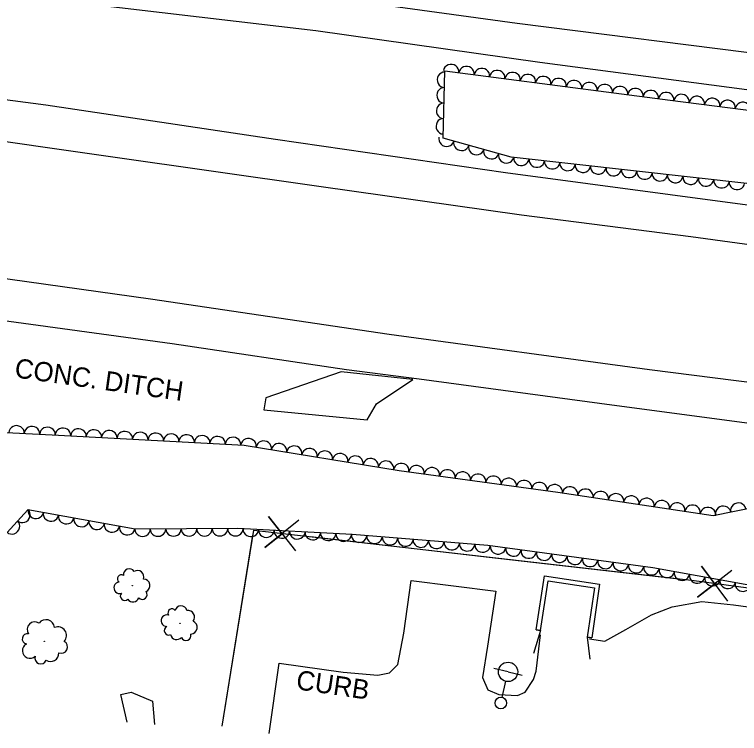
# Model space of a CAD drawing. Extents: x 1722896 to 1754269, y 648279 to 666297.
# Drawn here: x 1744583.5 to 1744770.7, y 651695.4 to 651881 of the extents above; entities that cross this region are included whole.
import ezdxf

# ---------------------------------------------------------------- set-up
doc = ezdxf.new("R2010")
doc.units = 0
for name, color, linetype in [('DESIGN - CENTERLINE - Proposed', 7, 'Continuous'), ('DESIGN - CENTERLINE - Proposed Text', 7, 'Continuous'), ('DESIGN - SCRATCH - User 1', 7, 'Continuous'), ('SURVEY - CENTERLINE - Preliminary Text', 7, 'Continuous'), ('SURVEY - CONTOURS - Intermediate with optional Text', 7, 'Continuous'), ('SURVEY - DTM - Breaklines', 7, 'Continuous'), ('SURVEY - VEGETATION - Features with Text', 7, 'Continuous')]:
    doc.layers.add(name, color=color, linetype=linetype)

msp = doc.modelspace()

# ---------------------------------------------------------------- linework, layer by layer
at = {"layer": 'DESIGN - CENTERLINE - Proposed'}
msp.add_lwpolyline([(1744667.85, 651788.77), (1744648.43, 651782.05), (1744647.89, 651778.94), (1744674.54, 651776.37), (1744676.94, 651780.49), (1744686.38, 651786.79), (1744667.85, 651788.77)], dxfattribs=at)
at = {"layer": 'DESIGN - CENTERLINE - Proposed Text'}
for points in [[(1744656.93, 651750.48), (1744648.17, 651743.43), (1744652.6, 651746.95), (1744649.08, 651751.38), (1744656.02, 651742.53)], [(1744637.11, 651697.24), (1744645.26, 651747.89), (1744759.04, 651734.85), (1744806.71, 651728.42), (1744857.27, 651723.1), (1744865.82, 651733.13)], [(1744637.11, 651697.24), (1744645.05, 651746.61)], [(1744659.96, 651746.21), (1744706.06, 651740.92)], [(1744706.06, 651740.92), (1744755.74, 651735.23)], [(1744768.75, 651737.48), (1744759.85, 651730.6), (1744764.35, 651734.03), (1744760.92, 651738.53), (1744767.68, 651729.55)], [(1744718.19, 651722.15), (1744720.39, 651736.09), (1744734.57, 651733.94), (1744732.56, 651720.07)], [(1744719.33, 651721.97), (1744721.35, 651734.78), (1744733.27, 651732.97), (1744731.42, 651720.24)], [(1744719.33, 651721.97), (1744717.54, 651716.03)], [(1744719.33, 651721.97), (1744718.19, 651722.15), (1744719.33, 651721.97)], [(1744732.56, 651720.07), (1744731.42, 651720.24), (1744732.56, 651720.07)], [(1744731.42, 651720.24), (1744732.09, 651714.52)]]:
    msp.add_lwpolyline(points, dxfattribs=at)
at = {"layer": 'SURVEY - CENTERLINE - Preliminary Text'}
for points in [[(1744428.61, 651917.82), (1744494.53, 651908.99), (1744571.23, 651898.17), (1744636.58, 651889.4), (1744713.29, 651878.82), (1744780.05, 651870.32), (1744831.53, 651864.7), (1744902.34, 651857.13), (1744965.06, 651851.45), (1745024.16, 651847.27), (1745077.03, 651845.29), (1745138.58, 651844.83), (1745202.53, 651846.9), (1745265.56, 651851.03), (1745296.15, 651853.76), (1745332.46, 651857.97)], [(1744430.57, 651906.99), (1744477.51, 651900.82), (1744531.64, 651893.32), (1744601, 651883.98), (1744661.3, 651876.86), (1744719.2, 651868.7), (1744777.16, 651861.06), (1744827.35, 651855.39), (1744883.63, 651848.94), (1744942.37, 651842.93), (1744996.72, 651837.63), (1745042.89, 651836.42), (1745092.68, 651834.86), (1745144.19, 651834.83), (1745186.66, 651835.99), (1745231.85, 651838.46), (1745285.51, 651842.63), (1745300.12, 651844.27), (1745336.22, 651848.26)], [(1745347.5, 651819.12), (1745291.21, 651812.48), (1745231.41, 651807.57), (1745178.32, 651805.45), (1745127.98, 651804.47), (1745072.33, 651805.38), (1745008.11, 651807.97), (1744953.38, 651811.68), (1744896.02, 651817.16), (1744839.01, 651824.12), (1744774.09, 651831.65), (1744710.26, 651840.13), (1744650.92, 651848.72), (1744591.58, 651857.64), (1744536.37, 651864.87), (1744437.42, 651879.02)], [(1744441.02, 651868.02), (1744478.25, 651862.75), (1744524.47, 651856.41), (1744567.89, 651850.11), (1744608.26, 651844.32), (1744662.09, 651836.72), (1744714.39, 651829.29), (1744758.19, 651823.69), (1744807.95, 651816.9), (1744864.48, 651810.52), (1744926.07, 651804.1), (1744974.91, 651799.84), (1745051.45, 651795.69), (1745122.8, 651794.13), (1745195.88, 651795.61), (1745241.8, 651797.98), (1745286.49, 651801.25), (1745315.24, 651804.21), (1745351.44, 651808.97)], [(1744450.41, 651831.06), (1744490.07, 651825.34), (1744563.81, 651815.3), (1744618.61, 651807.63), (1744680.27, 651798.45), (1744747.48, 651789.33), (1744809.24, 651781.48), (1744875.34, 651773.68), (1744932.22, 651768.02), (1744978.1, 651764.26), (1745041.29, 651760.63), (1745101.87, 651758.39), (1745180.47, 651756.26), (1745250.47, 651755.57), (1745333.61, 651758.56), (1745369.84, 651761.47)], [(1744453.33, 651819.97), (1744484.12, 651815.71), (1744526.26, 651809.18), (1744567.47, 651803.81), (1744624.16, 651796.04), (1744669.2, 651789.36), (1744687.96, 651786.97), (1744734.57, 651780.62), (1744784.23, 651774.01), (1744840.42, 651767.37), (1744897.81, 651760.45), (1744950.79, 651754.89), (1744996.22, 651752.47), (1745040.04, 651750.12), (1745075.43, 651748.58), (1745118.44, 651747.36), (1745176.7, 651746.24), (1745235.13, 651745.71), (1745284, 651746.68), (1745333.37, 651748.53), (1745373.66, 651751.61)], [(1744649.27, 651695.36), (1744651.84, 651713.5), (1744668.38, 651711.2), (1744677.34, 651710.44), (1744680.33, 651711.02), (1744682.53, 651713.2), (1744684.01, 651721.3), (1744685.94, 651734.83), (1744707.83, 651732.12), (1744705.65, 651717.91), (1744704.34, 651709.8), (1744705.7, 651706.64), (1744708.59, 651705.39), (1744713.38, 651705.2), (1744715.37, 651706.05), (1744717.49, 651709.34), (1744718.25, 651711.43), (1744719.34, 651720.82)], [(1744732.02, 651719.79), (1744735.93, 651719.2), (1744741.34, 651722.21), (1744748.04, 651726.03), (1744753.33, 651728.06), (1744760.99, 651729.42), (1744769.23, 651728.6), (1744800.91, 651724.28), (1744834.04, 651719.41), (1744860.98, 651715.56)]]:
    msp.add_lwpolyline(points, dxfattribs=at)
at = {"layer": 'SURVEY - DTM - Breaklines'}
for p, q in [((1744710.96, 651711.27), (1744707.31, 651712.12)), ((1744710.96, 651711.27), (1744714.61, 651710.41)), ((1744709.43, 651704.69), (1744710.39, 651708.83))]:
    msp.add_line(p, q, dxfattribs=at)
for centre, radius in [((1744710.96, 651711.27), 2.5), ((1744709.09, 651703.23), 1.5)]:
    msp.add_circle(centre, radius, dxfattribs=at)
at = {"layer": 'SURVEY - VEGETATION - Features with Text'}
for points in [[(1744999.44, 651813.15), (1744944.78, 651818.87), (1744885.86, 651822.99), (1744830.11, 651829.6), (1744774.2, 651837.22), (1744711.79, 651844.19), (1744694.16, 651849.09), (1744694.6, 651866.49), (1744752.87, 651858.92), (1744810.06, 651851.56), (1744866.02, 651846.65), (1744922.58, 651841.26), (1744971.59, 651837.12)], [(1744557.59, 651774.29), (1744593.22, 651772.51), (1744642.83, 651769.83), (1744682.87, 651763.31), (1744723.78, 651757.66), (1744763.91, 651751.68), (1744787.25, 651756.41), (1744814.77, 651749.41), (1744829.91, 651752.11), (1744844.07, 651745.33), (1744860.89, 651741.88), (1744863.93, 651735.14), (1744858.78, 651725.42), (1744833, 651725.19), (1744789.85, 651730.66), (1744748.32, 651738.13), (1744705.72, 651743.92), (1744670.7, 651746.73), (1744641.12, 651748.26), (1744614.63, 651748.14), (1744586.88, 651753.13), (1744578.76, 651744.27)], [(1744612.54, 651698.26), (1744610.9, 651705.42), (1744613.61, 651706.01), (1744619.1, 651703.7), (1744619.64, 651697.68)]]:
    msp.add_lwpolyline(points, dxfattribs=at)
for centre, radius in [((1744613.91, 651733.53), 0.0519), ((1744626.19, 651723.79), 0.053), ((1744591.19, 651719.14), 0.0687)]:
    msp.add_circle(centre, radius, dxfattribs=at)
for centre, radius, start, end in [((1744613.12, 651736.4), 1.49, 33.2781, 190.067), ((1744611.07, 651735.3), 1.02, 55.3942, 234.1399), ((1744615.2, 651735.75), 1.69, 342.3308, 119.8551), ((1744610.62, 651732.99), 1.48, 95.4149, 288.8346), ((1744616.79, 651733.55), 1.68, 293.2267, 89.0651), ((1744616.48, 651731.23), 1.24, 223.4796, 38.4798), ((1744611.93, 651730.83), 1.13, 138.0336, 315.3527), ((1744614.07, 651730.92), 1.6, 213.3206, 340.1663), ((1744626.49, 651726.81), 1.52, 12.1089, 168.8978), ((1744624.14, 651726.52), 1.04, 34.2251, 212.9707), ((1744628.24, 651725.42), 1.73, 321.1617, 98.6859), ((1744591.6, 651722.51), 2.24, 5.7881, 143.3123), ((1744622.85, 651724.49), 1.52, 74.2458, 267.6654), ((1744588.72, 651722.2), 1.97, 56.7354, 213.5243), ((1744594.68, 651720.68), 2.23, 316.6839, 112.5224), ((1744623.31, 651721.94), 1.15, 116.8644, 294.1836), ((1744628.94, 651722.74), 1.72, 272.0575, 67.896), ((1744586.82, 651719.79), 1.35, 78.8515, 257.5972), ((1744625.38, 651721.24), 1.64, 192.1515, 318.9971), ((1744627.79, 651720.64), 1.27, 202.3104, 17.3107), ((1744595.53, 651717.7), 1.64, 246.9368, 61.9371), ((1744587.48, 651716.75), 1.96, 118.8722, 312.2919), ((1744590.22, 651714.82), 1.49, 161.4909, 338.81), ((1744592.77, 651716.05), 2.12, 236.7779, 3.6236)]:
    msp.add_arc(centre, radius, start, end, dxfattribs=at)
for centre, major_axis in [((1744696.26, 651866.27), (1.98, -0.26)), ((1744700.23, 651865.76), (1.98, -0.26)), ((1744704.2, 651865.24), (1.98, -0.26)), ((1744694.54, 651864.16), (0.05, 2)), ((1744708.16, 651864.73), (1.98, -0.26)), ((1744712.13, 651864.21), (1.98, -0.26)), ((1744716.1, 651863.69), (1.98, -0.26)), ((1744720.06, 651863.18), (1.98, -0.26)), ((1744724.03, 651862.66), (1.98, -0.26)), ((1744728, 651862.15), (1.98, -0.26)), ((1744731.96, 651861.63), (1.98, -0.26)), ((1744735.93, 651861.12), (1.98, -0.26)), ((1744694.44, 651860.16), (0.05, 2)), ((1744739.9, 651860.6), (1.98, -0.26)), ((1744743.86, 651860.09), (1.98, -0.26)), ((1744747.83, 651859.57), (1.98, -0.26)), ((1744751.8, 651859.06), (1.98, -0.26)), ((1744755.76, 651858.55), (1.98, -0.26)), ((1744759.73, 651858.04), (1.98, -0.26)), ((1744763.7, 651857.53), (1.98, -0.26)), ((1744694.34, 651856.16), (0.05, 2)), ((1744767.67, 651857.02), (1.98, -0.26)), ((1744771.63, 651856.5), (1.98, -0.26)), ((1744694.24, 651852.17), (0.05, 2)), ((1744695.05, 651848.84), (-1.93, 0.54)), ((1744698.9, 651847.77), (-1.93, 0.54)), ((1744702.76, 651846.7), (-1.93, 0.54)), ((1744706.61, 651845.63), (-1.93, 0.54)), ((1744710.46, 651844.56), (-1.93, 0.54)), ((1744714.4, 651843.9), (-1.99, 0.22)), ((1744718.37, 651843.45), (-1.99, 0.22)), ((1744722.35, 651843.01), (-1.99, 0.22)), ((1744726.32, 651842.57), (-1.99, 0.22)), ((1744730.3, 651842.12), (-1.99, 0.22)), ((1744734.27, 651841.68), (-1.99, 0.22)), ((1744738.25, 651841.23), (-1.99, 0.22)), ((1744742.22, 651840.79), (-1.99, 0.22)), ((1744746.2, 651840.35), (-1.99, 0.22)), ((1744750.18, 651839.9), (-1.99, 0.22)), ((1744754.15, 651839.46), (-1.99, 0.22)), ((1744758.13, 651839.01), (-1.99, 0.22)), ((1744762.1, 651838.57), (-1.99, 0.22)), ((1744766.08, 651838.12), (-1.99, 0.22)), ((1744770.05, 651837.68), (-1.99, 0.22)), ((1744584.01, 651772.97), (2, -0.1)), ((1744588, 651772.77), (2, -0.1)), ((1744592, 651772.57), (2, -0.1)), ((1744595.99, 651772.36), (2, -0.11)), ((1744599.99, 651772.15), (2, -0.11)), ((1744603.98, 651771.93), (2, -0.11)), ((1744607.97, 651771.72), (2, -0.11)), ((1744611.97, 651771.5), (2, -0.11)), ((1744615.96, 651771.28), (2, -0.11)), ((1744619.96, 651771.07), (2, -0.11)), ((1744623.95, 651770.85), (2, -0.11)), ((1744627.94, 651770.64), (2, -0.11)), ((1744631.94, 651770.42), (2, -0.11)), ((1744635.93, 651770.21), (2, -0.11)), ((1744639.93, 651769.99), (2, -0.11)), ((1744643.91, 651769.66), (1.97, -0.32)), ((1744647.86, 651769.02), (1.97, -0.32)), ((1744651.8, 651768.37), (1.97, -0.32)), ((1744655.75, 651767.73), (1.97, -0.32)), ((1744659.7, 651767.09), (1.97, -0.32)), ((1744663.65, 651766.44), (1.97, -0.32)), ((1744667.6, 651765.8), (1.97, -0.32)), ((1744671.54, 651765.16), (1.97, -0.32)), ((1744675.49, 651764.51), (1.97, -0.32)), ((1744679.44, 651763.87), (1.97, -0.32)), ((1744683.39, 651763.24), (1.98, -0.27)), ((1744687.35, 651762.69), (1.98, -0.27)), ((1744691.31, 651762.15), (1.98, -0.27)), ((1744695.28, 651761.6), (1.98, -0.27)), ((1744699.24, 651761.05), (1.98, -0.27)), ((1744703.2, 651760.5), (1.98, -0.27)), ((1744707.16, 651759.96), (1.98, -0.27)), ((1744711.13, 651759.41), (1.98, -0.27)), ((1744715.09, 651758.86), (1.98, -0.27)), ((1744719.05, 651758.32), (1.98, -0.27)), ((1744723.01, 651757.77), (1.98, -0.27)), ((1744726.97, 651757.19), (1.98, -0.29)), ((1744730.93, 651756.6), (1.98, -0.29)), ((1744734.88, 651756.01), (1.98, -0.29)), ((1744738.84, 651755.42), (1.98, -0.29)), ((1744742.8, 651754.83), (1.98, -0.29)), ((1744746.75, 651754.24), (1.98, -0.29)), ((1744750.71, 651753.65), (1.98, -0.29)), ((1744754.67, 651753.06), (1.98, -0.29)), ((1744758.62, 651752.47), (1.98, -0.29)), ((1744770.43, 651753), (1.96, 0.4)), ((1744585.6, 651751.74), (-1.35, -1.47)), ((1744588.95, 651752.76), (-1.97, 0.35)), ((1744762.58, 651751.88), (1.98, -0.29)), ((1744766.51, 651752.21), (1.96, 0.4)), ((1744592.89, 651752.05), (-1.97, 0.35)), ((1744596.83, 651751.34), (-1.97, 0.35)), ((1744600.76, 651750.63), (-1.97, 0.35)), ((1744582.9, 651748.79), (-1.35, -1.47)), ((1744604.7, 651749.92), (-1.97, 0.35)), ((1744608.64, 651749.21), (-1.97, 0.35)), ((1744612.57, 651748.51), (-1.97, 0.35)), ((1744616.54, 651748.14), (-2, -0.01)), ((1744620.54, 651748.16), (-2, -0.01)), ((1744624.54, 651748.18), (-2, -0.01)), ((1744628.54, 651748.2), (-2, -0.01)), ((1744632.54, 651748.22), (-2, -0.01)), ((1744636.54, 651748.24), (-2, -0.01)), ((1744640.54, 651748.25), (-2, -0.01)), ((1744644.53, 651748.08), (-2, 0.1)), ((1744648.53, 651747.87), (-2, 0.1)), ((1744652.52, 651747.67), (-2, 0.1)), ((1744656.52, 651747.46), (-2, 0.1)), ((1744660.51, 651747.25), (-2, 0.1)), ((1744664.51, 651747.05), (-2, 0.1)), ((1744668.5, 651746.84), (-2, 0.1)), ((1744672.49, 651746.58), (-1.99, 0.16)), ((1744676.48, 651746.26), (-1.99, 0.16)), ((1744680.47, 651745.94), (-1.99, 0.16)), ((1744684.45, 651745.62), (-1.99, 0.16)), ((1744688.44, 651745.3), (-1.99, 0.16)), ((1744692.43, 651744.98), (-1.99, 0.16)), ((1744696.42, 651744.66), (-1.99, 0.16)), ((1744700.4, 651744.34), (-1.99, 0.16)), ((1744704.39, 651744.02), (-1.99, 0.16)), ((1744708.36, 651743.56), (-1.98, 0.27)), ((1744712.33, 651743.02), (-1.98, 0.27)), ((1744716.29, 651742.48), (-1.98, 0.27)), ((1744720.25, 651741.94), (-1.98, 0.27)), ((1744724.22, 651741.41), (-1.98, 0.27)), ((1744728.18, 651740.87), (-1.98, 0.27)), ((1744732.14, 651740.33), (-1.98, 0.27)), ((1744736.11, 651739.79), (-1.98, 0.27)), ((1744740.07, 651739.25), (-1.98, 0.27)), ((1744744.03, 651738.71), (-1.98, 0.27)), ((1744748, 651738.18), (-1.98, 0.27)), ((1744751.94, 651737.48), (-1.97, 0.35)), ((1744755.87, 651736.77), (-1.97, 0.35)), ((1744759.81, 651736.07), (-1.97, 0.35)), ((1744763.75, 651735.36), (-1.97, 0.35)), ((1744767.68, 651734.65), (-1.97, 0.35)), ((1744771.62, 651733.94), (-1.97, 0.35))]:
    msp.add_ellipse(centre, major_axis=major_axis, ratio=0.940188, start_param=0, end_param=3.141593, dxfattribs=at)

# ---------------------------------------------------------------- texts
at = {"layer": 'DESIGN - SCRATCH - User 1'}
msp.add_text('CURB', height=5, rotation=351.6693, dxfattribs=at).set_placement((1744656, 651706.82))
at = {"layer": 'SURVEY - CONTOURS - Intermediate with optional Text'}
msp.add_text('CONC. DITCH', height=5, rotation=351.9662, dxfattribs=at).set_placement((1744583.3, 651787.35))

doc.saveas('drawing.dxf')
